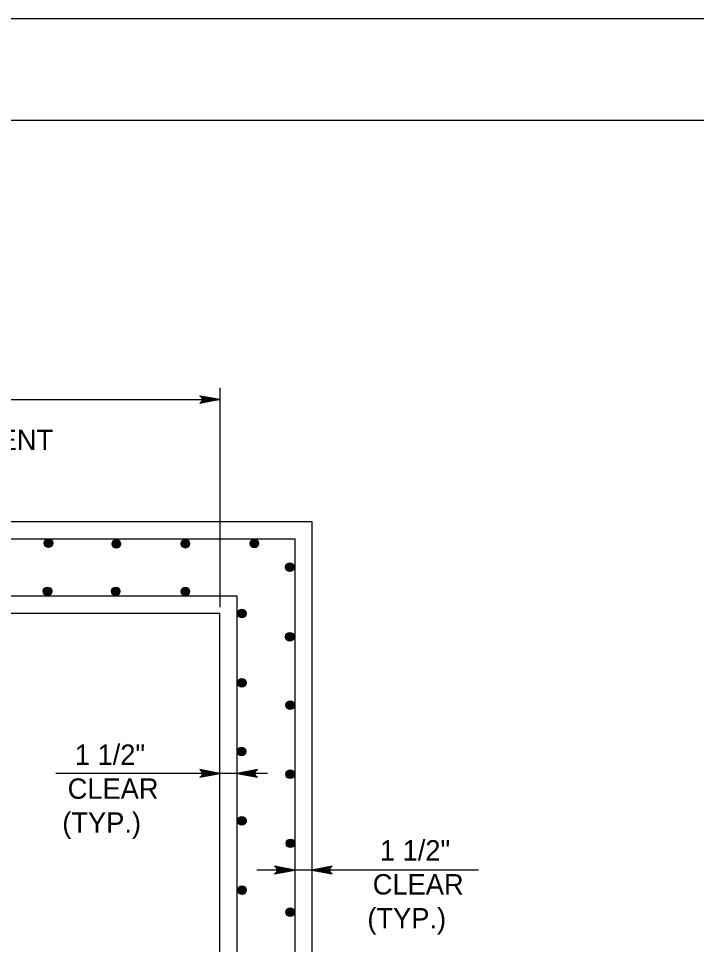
# Model space of a CAD drawing. Extents: x -6420 to 49575, y -4552 to 11624.
# Drawn here: x 6177.9 to 6505.4, y 3381.4 to 3828.6 of the extents above; entities that cross this region are included whole.
import ezdxf

# ---------------------------------------------------------------- set-up
doc = ezdxf.new("R2010")
doc.units = 0
doc.layers.add('1', color=7, linetype='Continuous')
doc.layers.add('PLT-BNDY', color=7, linetype='Continuous')

msp = doc.modelspace()

# ---------------------------------------------------------------- linework, layer by layer
at = {"layer": '1'}
for p, q in [((6275.18, 3650.3), (6275.18, 3544.29)), ((5875.18, 3644.6), (6275.18, 3644.6)), ((5839.06, 3577.38), (6311.3, 3577.38)), ((6311.3, 3577.38), (6311.3, 3176.07)), ((6283.52, 3549.6), (5866.84, 3549.6)), ((6283.52, 3205.09), (6283.52, 3549.6)), ((6298.08, 3464.03), (6195.92, 3464.03)), ((6400.04, 3417.4), (6292.99, 3417.4))]:
    msp.add_line(p, q, dxfattribs=at)
for points in [[(7323.07, 1929.01), (7323.07, 3779.41), (4744.33, 3779.41), (4744.33, 1929.01), (7323.07, 1929.01), (7323.07, 2015.49), (6666.9, 2015.49), (6666.9, 2227.69), (7323.07, 2227.69), (7323.07, 2322.72), (6666.9, 2322.72), (6666.9, 1929.01), (6925.44, 1929.01), (6925.44, 2015.49), (6925.44, 1929.01), (7178.06, 1929.01), (7178.06, 2015.49), (7178.06, 1975.09), (7323.07, 1975.09)], [(6275.18, 3644.6), (6265.4, 3642.76), (6265.77, 3643.02), (6266.15, 3643.28), (6266.35, 3643.61), (6266.54, 3643.94), (6266.6, 3644.27), (6266.65, 3644.6), (6266.6, 3644.92), (6266.54, 3645.25), (6266.35, 3645.58), (6266.15, 3645.91), (6265.77, 3646.17), (6265.4, 3646.43), (6275.18, 3644.6), (6265.77, 3646.17), (6266.15, 3645.91), (6275.18, 3644.6), (6266.35, 3645.58), (6266.54, 3645.25), (6275.18, 3644.6), (6266.6, 3644.92), (6266.65, 3644.6), (6275.18, 3644.6), (6266.6, 3644.27), (6266.54, 3643.94), (6275.18, 3644.6), (6266.35, 3643.61), (6266.15, 3643.28), (6275.18, 3644.6), (6265.77, 3643.02)], [(6275.18, 3464.03), (6265.4, 3465.86), (6265.77, 3465.6), (6266.15, 3465.34), (6266.35, 3465.01), (6266.54, 3464.68), (6266.6, 3464.35), (6266.65, 3464.03), (6266.6, 3463.7), (6266.54, 3463.37), (6266.35, 3463.04), (6266.15, 3462.71), (6265.77, 3462.45), (6265.4, 3462.19), (6275.18, 3464.03), (6265.77, 3462.45), (6266.15, 3462.71), (6275.18, 3464.03), (6266.35, 3463.04), (6266.54, 3463.37), (6275.18, 3464.03), (6266.6, 3463.7), (6266.65, 3464.03), (6275.18, 3464.03), (6266.6, 3464.35), (6266.54, 3464.68), (6275.18, 3464.03), (6266.35, 3465.01), (6266.15, 3465.34), (6275.18, 3464.03), (6265.77, 3465.6)], [(6283.52, 3464.03), (6293.3, 3462.19), (6292.93, 3462.45), (6292.55, 3462.71), (6292.35, 3463.04), (6292.16, 3463.37), (6292.1, 3463.7), (6292.05, 3464.03), (6292.1, 3464.35), (6292.16, 3464.68), (6292.35, 3465.01), (6292.55, 3465.34), (6292.93, 3465.6), (6293.3, 3465.86), (6283.52, 3464.03), (6292.93, 3465.6), (6292.55, 3465.34), (6283.52, 3464.03), (6292.35, 3465.01), (6292.16, 3464.68), (6283.52, 3464.03), (6292.1, 3464.35), (6292.05, 3464.03), (6283.52, 3464.03), (6292.1, 3463.7), (6292.16, 3463.37), (6283.52, 3464.03), (6292.35, 3463.04), (6292.55, 3462.71), (6283.52, 3464.03), (6292.93, 3462.45)], [(6311.3, 3417.4), (6301.51, 3419.23), (6301.89, 3418.97), (6302.27, 3418.71), (6302.46, 3418.38), (6302.65, 3418.06), (6302.71, 3417.73), (6302.77, 3417.4), (6302.71, 3417.07), (6302.65, 3416.74), (6302.46, 3416.42), (6302.27, 3416.09), (6301.89, 3415.83), (6301.51, 3415.57), (6311.3, 3417.4), (6301.89, 3415.83), (6302.27, 3416.09), (6311.3, 3417.4), (6302.46, 3416.42), (6302.65, 3416.74), (6311.3, 3417.4), (6302.71, 3417.07), (6302.77, 3417.4), (6311.3, 3417.4), (6302.71, 3417.73), (6302.65, 3418.06), (6311.3, 3417.4), (6302.46, 3418.38), (6302.27, 3418.71), (6311.3, 3417.4), (6301.89, 3418.97)], [(6319.63, 3417.4), (6329.42, 3415.57), (6329.04, 3415.83), (6328.66, 3416.09), (6328.47, 3416.42), (6328.27, 3416.74), (6328.22, 3417.07), (6328.16, 3417.4), (6328.22, 3417.73), (6328.27, 3418.06), (6328.47, 3418.38), (6328.66, 3418.71), (6329.04, 3418.97), (6329.42, 3419.23), (6319.63, 3417.4), (6329.04, 3418.97), (6328.66, 3418.71), (6319.63, 3417.4), (6328.47, 3418.38), (6328.27, 3418.06), (6319.63, 3417.4), (6328.22, 3417.73), (6328.16, 3417.4), (6319.63, 3417.4), (6328.22, 3417.07), (6328.27, 3416.74), (6319.63, 3417.4), (6328.47, 3416.42), (6328.66, 3416.09), (6319.63, 3417.4), (6329.04, 3415.83)]]:
    msp.add_lwpolyline(points, dxfattribs=at)
for points in [[(5830.73, 3585.71), (6319.63, 3585.71), (6319.63, 3166.1), (5830.73, 3166.1)], [(5875.18, 3210.55), (6275.18, 3210.55), (6275.18, 3541.26), (5875.18, 3541.26)]]:
    msp.add_lwpolyline(points, close=True, dxfattribs=at)
for centre, radius in [((6192.32, 3575.2), 2.08), ((6192.32, 3575.2), 1.94), ((6192.32, 3575.2), 1.79), ((6192.32, 3575.2), 1.64), ((6192.32, 3575.2), 1.49), ((6192.32, 3575.2), 1.34), ((6192.32, 3575.2), 1.2), ((6192.32, 3575.2), 1.05), ((6192.32, 3575.2), 0.9), ((6192.32, 3575.2), 0.752), ((6192.32, 3575.2), 0.604), ((6192.32, 3575.2), 0.456), ((6192.32, 3575.2), 0.308), ((6192.32, 3575.2), 0.16), ((6225.13, 3574.89), 2.08), ((6225.13, 3574.89), 1.94), ((6225.13, 3574.89), 1.79), ((6225.13, 3574.89), 1.64), ((6225.13, 3574.89), 1.49), ((6225.13, 3574.89), 1.34), ((6225.13, 3574.89), 1.2), ((6225.13, 3574.89), 1.05), ((6225.13, 3574.89), 0.9), ((6225.13, 3574.89), 0.752), ((6225.13, 3574.89), 0.604), ((6225.13, 3574.89), 0.456), ((6225.13, 3574.89), 0.308), ((6225.13, 3574.89), 0.16), ((6258.47, 3574.99), 2.08), ((6258.47, 3574.99), 1.94), ((6258.47, 3574.99), 1.79), ((6258.47, 3574.99), 1.64), ((6258.47, 3574.99), 1.49), ((6258.47, 3574.99), 1.34), ((6258.47, 3574.99), 1.2), ((6258.47, 3574.99), 1.05), ((6258.47, 3574.99), 0.9), ((6258.47, 3574.99), 0.752), ((6258.47, 3574.99), 0.604), ((6258.47, 3574.99), 0.456), ((6258.47, 3574.99), 0.308), ((6258.47, 3574.99), 0.16), ((6291.8, 3575.1), 2.08), ((6291.8, 3575.1), 1.94), ((6291.8, 3575.1), 1.79), ((6291.8, 3575.1), 1.64), ((6291.8, 3575.1), 1.49), ((6291.8, 3575.1), 1.34), ((6291.8, 3575.1), 1.2), ((6291.8, 3575.1), 1.05), ((6291.8, 3575.1), 0.9), ((6291.8, 3575.1), 0.752), ((6291.8, 3575.1), 0.604), ((6291.8, 3575.1), 0.456), ((6291.8, 3575.1), 0.308), ((6291.8, 3575.1), 0.16), ((6308.96, 3563.62), 2.08), ((6308.96, 3563.62), 1.94), ((6308.96, 3563.62), 1.79), ((6308.96, 3563.62), 1.64), ((6308.96, 3563.62), 1.49), ((6308.96, 3563.62), 1.34), ((6308.96, 3563.62), 1.2), ((6308.96, 3563.62), 1.05), ((6308.96, 3563.62), 0.9), ((6308.96, 3563.62), 0.752), ((6308.96, 3563.62), 0.604), ((6308.96, 3563.62), 0.456), ((6308.96, 3563.62), 0.308), ((6308.96, 3563.62), 0.16), ((6191.9, 3551.99), 2.08), ((6191.9, 3551.99), 1.94), ((6191.9, 3551.99), 1.79), ((6191.9, 3551.99), 1.64), ((6191.9, 3551.99), 1.49), ((6191.9, 3551.99), 1.34), ((6191.9, 3551.99), 1.2), ((6191.9, 3551.99), 1.05), ((6191.9, 3551.99), 0.9), ((6191.9, 3551.99), 0.752), ((6191.9, 3551.99), 0.604), ((6191.9, 3551.99), 0.456), ((6191.9, 3551.99), 0.308), ((6191.9, 3551.99), 0.16), ((6224.82, 3551.99), 2.08), ((6224.82, 3551.99), 1.94), ((6224.82, 3551.99), 1.79), ((6224.82, 3551.99), 1.64), ((6224.82, 3551.99), 1.49), ((6224.82, 3551.99), 1.34), ((6224.82, 3551.99), 1.2), ((6224.82, 3551.99), 1.05), ((6224.82, 3551.99), 0.9), ((6224.82, 3551.99), 0.752), ((6224.82, 3551.99), 0.604), ((6224.82, 3551.99), 0.456), ((6224.82, 3551.99), 0.308), ((6224.82, 3551.99), 0.16), ((6258.47, 3551.89), 2.08), ((6258.47, 3551.89), 1.94), ((6258.47, 3551.89), 1.79), ((6258.47, 3551.89), 1.64), ((6258.47, 3551.89), 1.49), ((6258.47, 3551.89), 1.34), ((6258.47, 3551.89), 1.2), ((6258.47, 3551.89), 1.05), ((6258.47, 3551.89), 0.9), ((6258.47, 3551.89), 0.752), ((6258.47, 3551.89), 0.604), ((6258.47, 3551.89), 0.456), ((6258.47, 3551.89), 0.308), ((6258.47, 3551.89), 0.16), ((6285.74, 3541.25), 2.08), ((6285.74, 3541.25), 1.94), ((6285.74, 3541.25), 1.79), ((6285.74, 3541.25), 1.64), ((6285.74, 3541.25), 1.49), ((6285.74, 3541.25), 1.34), ((6285.74, 3541.25), 1.2), ((6285.74, 3541.25), 1.05), ((6285.74, 3541.25), 0.9), ((6285.74, 3541.25), 0.752), ((6285.74, 3541.25), 0.604), ((6285.74, 3541.25), 0.456), ((6285.74, 3541.25), 0.308), ((6285.74, 3541.25), 0.16), ((6308.96, 3530.07), 2.08), ((6308.96, 3530.07), 1.94), ((6308.96, 3530.07), 1.79), ((6308.96, 3530.07), 1.64), ((6308.96, 3530.07), 1.49), ((6308.96, 3530.07), 1.34), ((6308.96, 3530.07), 1.2), ((6308.96, 3530.07), 1.05), ((6308.96, 3530.07), 0.9), ((6308.96, 3530.07), 0.752), ((6308.96, 3530.07), 0.604), ((6308.96, 3530.07), 0.456), ((6308.96, 3530.07), 0.308), ((6308.96, 3530.07), 0.16), ((6285.74, 3507.81), 2.08), ((6285.74, 3507.81), 1.94), ((6285.74, 3507.81), 1.79), ((6285.74, 3507.81), 1.64), ((6285.74, 3507.81), 1.49), ((6285.74, 3507.81), 1.34), ((6285.74, 3507.81), 1.2), ((6285.74, 3507.81), 1.05), ((6285.74, 3507.81), 0.9), ((6285.74, 3507.81), 0.752), ((6285.74, 3507.81), 0.604), ((6285.74, 3507.81), 0.456), ((6285.74, 3507.81), 0.308), ((6285.74, 3507.81), 0.16), ((6309.06, 3496.95), 2.08), ((6309.06, 3496.95), 1.94), ((6309.06, 3496.95), 1.79), ((6309.06, 3496.95), 1.64), ((6309.06, 3496.95), 1.49), ((6309.06, 3496.95), 1.34), ((6309.06, 3496.95), 1.2), ((6309.06, 3496.95), 1.05), ((6309.06, 3496.95), 0.9), ((6309.06, 3496.95), 0.752), ((6309.06, 3496.95), 0.604), ((6309.06, 3496.95), 0.456), ((6309.06, 3496.95), 0.308), ((6309.06, 3496.95), 0.16), ((6285.63, 3474.58), 2.08), ((6285.63, 3474.58), 1.94), ((6285.63, 3474.58), 1.79), ((6285.63, 3474.58), 1.64), ((6285.63, 3474.58), 1.49), ((6285.63, 3474.58), 1.34), ((6285.63, 3474.58), 1.2), ((6285.63, 3474.58), 1.05), ((6285.63, 3474.58), 0.9), ((6285.63, 3474.58), 0.752), ((6285.63, 3474.58), 0.604), ((6285.63, 3474.58), 0.456), ((6285.63, 3474.58), 0.308), ((6285.63, 3474.58), 0.16), ((6309.17, 3463.62), 2.08), ((6309.17, 3463.62), 1.94), ((6309.17, 3463.62), 1.79), ((6309.17, 3463.62), 1.64), ((6309.17, 3463.62), 1.49), ((6309.17, 3463.62), 1.34), ((6309.17, 3463.62), 1.2), ((6309.17, 3463.62), 1.05), ((6309.17, 3463.62), 0.9), ((6309.17, 3463.62), 0.752), ((6309.17, 3463.62), 0.604), ((6309.17, 3463.62), 0.456), ((6309.17, 3463.62), 0.308), ((6309.17, 3463.62), 0.16), ((6285.74, 3441.14), 2.08), ((6285.74, 3441.14), 1.94), ((6285.74, 3441.14), 1.79), ((6285.74, 3441.14), 1.64), ((6285.74, 3441.14), 1.49), ((6285.74, 3441.14), 1.34), ((6285.74, 3441.14), 1.2), ((6285.74, 3441.14), 1.05), ((6285.74, 3441.14), 0.9), ((6285.74, 3441.14), 0.752), ((6285.74, 3441.14), 0.604), ((6285.74, 3441.14), 0.456), ((6285.74, 3441.14), 0.308), ((6285.74, 3441.14), 0.16), ((6309.27, 3430.28), 2.08), ((6309.27, 3430.28), 1.94), ((6309.27, 3430.28), 1.79), ((6309.27, 3430.28), 1.64), ((6309.27, 3430.28), 1.49), ((6309.27, 3430.28), 1.34), ((6309.27, 3430.28), 1.2), ((6309.27, 3430.28), 1.05), ((6309.27, 3430.28), 0.9), ((6309.27, 3430.28), 0.752), ((6309.27, 3430.28), 0.604), ((6309.27, 3430.28), 0.456), ((6309.27, 3430.28), 0.308), ((6309.27, 3430.28), 0.16), ((6285.84, 3407.7), 2.08), ((6285.84, 3407.7), 1.94), ((6285.84, 3407.7), 1.79), ((6285.84, 3407.7), 1.64), ((6285.84, 3407.7), 1.49), ((6285.84, 3407.7), 1.34), ((6285.84, 3407.7), 1.2), ((6285.84, 3407.7), 1.05), ((6285.84, 3407.7), 0.9), ((6285.84, 3407.7), 0.752), ((6285.84, 3407.7), 0.604), ((6285.84, 3407.7), 0.456), ((6285.84, 3407.7), 0.308), ((6285.84, 3407.7), 0.16), ((6309.06, 3397.05), 2.08), ((6309.06, 3397.05), 1.94), ((6309.06, 3397.05), 1.79), ((6309.06, 3397.05), 1.64), ((6309.06, 3397.05), 1.49), ((6309.06, 3397.05), 1.34), ((6309.06, 3397.05), 1.2), ((6309.06, 3397.05), 1.05), ((6309.06, 3397.05), 0.9), ((6309.06, 3397.05), 0.752), ((6309.06, 3397.05), 0.604), ((6309.06, 3397.05), 0.456), ((6309.06, 3397.05), 0.308), ((6309.06, 3397.05), 0.16)]:
    msp.add_circle(centre, radius, dxfattribs=at)
at = {"layer": 'PLT-BNDY'}
msp.add_lwpolyline([(4616.38, 3828.62), (7375.57, 3828.62), (7375.57, 1879.8), (4616.38, 1879.8)], close=True, dxfattribs=at)

# ---------------------------------------------------------------- texts
at = {"layer": '1'}
for s, height, p in [('OUTSIDE FACE REINFORCEMENT', 9.8425, (5978.89, 3620.18)), ('1 1/2"', 9.843, (6205.08, 3468.18)), ('CLEAR', 9.843, (6201.63, 3451.78)), ('(TYP.)', 9.843, (6199.03, 3435.37)), ('1 1/2"', 9.843, (6352.46, 3421.97)), ('CLEAR', 9.843, (6349.01, 3405.57)), ('(TYP.)', 9.843, (6346.41, 3389.17))]:
    msp.add_text(s, height=height, dxfattribs=at).set_placement(p)

doc.saveas('drawing.dxf')
